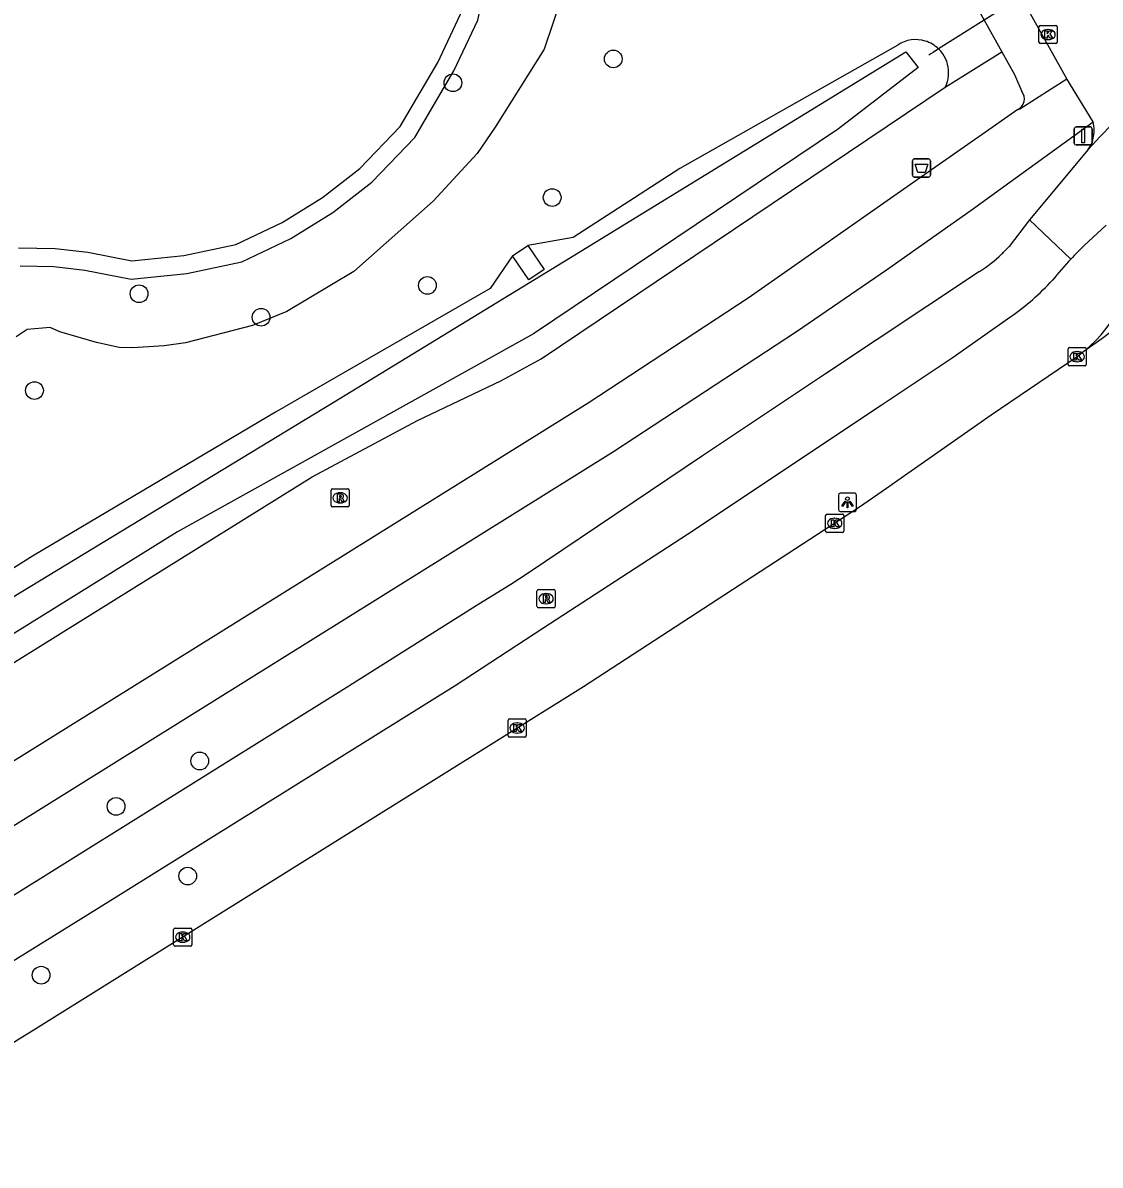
# Model space of a CAD drawing. Extents: x 159353 to 160616, y 385893 to 387321.
# Drawn here: x 160452.3 to 160511.8, y 386373.6 to 386436.6 of the extents above; entities that cross this region are included whole.
import ezdxf

# ---------------------------------------------------------------- set-up
doc = ezdxf.new("R2010")
doc.units = 0
for name, color, linetype in [('IMGEO_Afvalbak', 7, 'Continuous'), ('IMGEO_Boom', 7, 'Continuous'), ('IMGEO_Duiker', 7, 'Continuous'), ('IMGEO_Fietspad_gesloten', 7, 'Continuous'), ('IMGEO_Fietspad_open', 7, 'Continuous'), ('IMGEO_Groenvoorziening', 7, 'Continuous'), ('IMGEO_Kolk', 7, 'Continuous'), ('IMGEO_Lichtpunt', 7, 'Continuous'), ('IMGEO_Rijbaan_lokaal_open', 7, 'Continuous'), ('IMGEO_Rijbaan_regionaal_gesloten', 7, 'Continuous'), ('IMGEO_Rioolput', 7, 'Continuous'), ('IMGEO_Terreindeel_gesloten', 7, 'Continuous'), ('IMGEO_Verkeersbordpaal', 7, 'Continuous'), ('IMGEO_Voetpad_open', 7, 'Continuous'), ('IMGEO_Waterloop', 7, 'Continuous')]:
    doc.layers.add(name, color=color, linetype=linetype)

msp = doc.modelspace()

# ---------------------------------------------------------------- linework, layer by layer
at = {"layer": 'IMGEO_Afvalbak'}
for p, q in [((160501.44, 386428.198), (160501.44, 386428.998)), ((160501.44, 386428.998), (160501.44, 386428.198)), ((160501.54, 386429.098), (160502.33, 386429.098)), ((160502.33, 386429.098), (160501.54, 386429.098)), ((160502.43, 386428.998), (160502.43, 386428.198)), ((160502.43, 386428.198), (160502.43, 386428.998)), ((160502.33, 386428.098), (160501.54, 386428.098)), ((160501.54, 386428.098), (160502.33, 386428.098))]:
    msp.add_line(p, q, dxfattribs=at)
msp.add_lwpolyline([(160501.583, 386428.812), (160502.287, 386428.812), (160502.138, 386428.342), (160501.732, 386428.342), (160501.583, 386428.812)], dxfattribs=at)
for centre, start, end in [((160501.54, 386428.998), 90, 180), ((160501.54, 386428.998), 90, 180), ((160502.33, 386428.998), 0, 90), ((160502.33, 386428.998), 360, 90), ((160501.54, 386428.198), 180, 270), ((160501.54, 386428.198), 180, 270), ((160502.33, 386428.198), 270, 0), ((160502.33, 386428.198), 270, 0)]:
    msp.add_arc(centre, 0.1, start, end, dxfattribs=at)
at = {"layer": 'IMGEO_Boom'}
for centre in [(160484.923, 386434.619), (160476.067, 386433.302), (160481.548, 386426.967), (160474.658, 386422.118), (160458.741, 386421.655), (160465.479, 386420.356), (160452.965, 386416.313), (160462.088, 386395.863), (160457.471, 386393.354), (160461.424, 386389.513), (160453.332, 386384.039)]:
    msp.add_circle(centre, 0.489, dxfattribs=at)
at = {"layer": 'IMGEO_Duiker'}
msp.add_lwpolyline([(160517.528, 386444.42), (160517.387, 386444.331), (160517.26, 386444.251), (160516.242, 386443.608), (160514.5, 386442.508), (160513.671, 386441.984), (160507.706, 386438.218), (160505.396, 386436.759), (160502.884, 386435.174), (160502.579, 386434.98), (160502.449, 386434.899), (160502.342, 386434.831)], dxfattribs=at)
at = {"layer": 'IMGEO_Fietspad_gesloten'}
for points in [[(160511.143, 386429.613), (160507.9, 386425.732)], [(160510.187, 386423.569), (160507.9, 386425.732)], [(160510.919, 386424.322), (160512.136, 386425.445)]]:
    msp.add_lwpolyline(points, dxfattribs=at)
msp.add_arc((160527.012, 386407.946), 22.96, 134.49978, 137.1206, dxfattribs=at)
at = {"layer": 'IMGEO_Fietspad_open'}
for points in [[(160507.9, 386425.732), (160506.774, 386424.269)], [(160505.143, 386422.888), (160496.639, 386417.237), (160489.847, 386412.713), (160480.222, 386406.232), (160479.262, 386405.613), (160477.493, 386404.528), (160470.182, 386399.901), (160443.449, 386383.229), (160422.349, 386370.221), (160401.649, 386357.29), (160394.213, 386352.688), (160374.681, 386340.648), (160358.087, 386330.316), (160345.215, 386322.288), (160341.91, 386320.336), (160337.937, 386317.862)], [(160339.645, 386315.237), (160342.41, 386316.932), (160368.034, 386332.919), (160399.703, 386352.511), (160431.713, 386372.394), (160456.443, 386387.723), (160476.195, 386400.031), (160481.032, 386403.189), (160489.02, 386408.39), (160499.716, 386415.502), (160503.634, 386418.115), (160506.875, 386420.401)]]:
    msp.add_lwpolyline(points, dxfattribs=at)
for centre, radius, start, end in [((160500.853, 386429.617), 7.98, 302.5201, 313.75728), ((160501.256, 386429.199), 7.399, 313.74006, 318.22097), ((160527.747, 386407.146), 24.043, 136.91655, 140.57828), ((160498.876, 386431.856), 13.972, 304.92721, 317.48345)]:
    msp.add_arc(centre, radius, start, end, dxfattribs=at)
at = {"layer": 'IMGEO_Groenvoorziening'}
for points in [[(160452.082, 386424.192), (160454.106, 386424.155), (160455.904, 386423.947), (160458.34, 386423.477), (160461.216, 386423.767), (160464.091, 386424.379), (160466.641, 386425.584), (160468.87, 386426.964), (160470.921, 386428.565), (160473.154, 386430.886), (160475.232, 386434.423), (160476.489, 386437.089), (160477.963, 386443.923), (160478.017, 386446.27), (160477.908, 386448.703), (160477.671, 386450.833), (160477.226, 386451.002), (160477.453, 386454.815), (160477.198, 386456.409), (160475.299, 386460.131), (160475.268, 386460.409), (160475.355, 386460.636), (160475.776, 386461.004), (160476.042, 386461.09)], [(160452.17, 386423.193), (160454.028, 386423.158), (160455.751, 386422.958), (160458.294, 386422.467), (160461.37, 386422.777), (160464.414, 386423.425), (160467.119, 386424.704), (160469.442, 386426.142), (160471.593, 386427.82), (160473.957, 386430.278), (160476.117, 386433.955), (160477.442, 386436.767), (160478.96, 386443.805), (160479.017, 386446.281), (160478.906, 386448.781), (160478.597, 386451.552), (160478.268, 386451.676), (160478.458, 386454.865), (160478.162, 386456.713), (160476.042, 386461.09)], [(160482.624, 386439.654), (160481.099, 386435.154), (160478.407, 386430.857), (160477.406, 386429.404), (160474.983, 386426.758), (160470.589, 386422.886), (160466.892, 386420.677), (160465.001, 386419.909), (160461.295, 386418.95), (160460.123, 386418.784), (160458.398, 386418.669), (160457.639, 386418.698), (160456.392, 386418.973), (160454.368, 386419.558), (160453.828, 386419.796), (160452.552, 386419.688), (160451.947, 386419.287)], [(160500.626, 386435.387), (160488.593, 386428.578), (160482.711, 386424.763), (160480.198, 386424.326)], [(160503.25, 386433.068), (160503.315, 386433.216), (160503.367, 386433.37), (160503.405, 386433.527), (160503.429, 386433.687), (160503.438, 386433.849), (160503.433, 386434.011), (160503.413, 386434.172), (160503.379, 386434.33), (160503.331, 386434.485), (160503.269, 386434.634), (160503.195, 386434.778), (160503.114, 386434.905)], [(160503.25, 386433.068), (160506.37, 386435.01)], [(160365.118, 386347.739), (160371.643, 386351.547), (160414.633, 386378.15), (160458.307, 386405.338), (160468.294, 386411.555), (160474.108, 386414.66), (160478.71, 386416.84), (160480.935, 386418.062), (160503.25, 386433.068)], [(160479.355, 386423.756), (160480.198, 386424.326)], [(160479.355, 386423.756), (160478.13, 386421.945), (160469.022, 386416.695), (160466.278, 386415.116), (160456.019, 386409.052), (160452.851, 386407.179), (160441.052, 386399.751), (160427.859, 386391.857)]]:
    msp.add_lwpolyline(points, dxfattribs=at)
for centre, radius, start, end in [((160501.624, 386433.866), 1.819, 73.28101, 123.25333), ((160501.6, 386433.836), 1.854, 46.17194, 72.84263), ((160501.539, 386433.791), 1.929, 35.2672, 45.79491)]:
    msp.add_arc(centre, radius, start, end, dxfattribs=at)
at = {"layer": 'IMGEO_Kolk'}
for p, q in [((160508.426, 386435.538), (160508.426, 386436.39)), ((160508.501, 386436.464), (160509.353, 386436.464)), ((160509.427, 386436.39), (160509.427, 386435.538)), ((160508.937, 386435.684), (160508.912, 386435.684)), ((160508.914, 386436.244), (160508.939, 386436.244)), ((160509.353, 386435.464), (160508.501, 386435.464)), ((160510.109, 386418.682), (160510.961, 386418.682)), ((160510.034, 386417.756), (160510.034, 386418.608)), ((160510.522, 386418.462), (160510.547, 386418.462)), ((160511.035, 386418.608), (160511.035, 386417.756)), ((160510.961, 386417.682), (160510.109, 386417.682)), ((160510.545, 386417.902), (160510.52, 386417.902)), ((160496.648, 386408.557), (160496.648, 386409.409)), ((160496.723, 386409.483), (160497.575, 386409.483)), ((160497.136, 386409.263), (160497.161, 386409.263)), ((160497.649, 386409.409), (160497.649, 386408.557)), ((160497.159, 386408.703), (160497.134, 386408.703)), ((160497.575, 386408.483), (160496.723, 386408.483)), ((160479.118, 386397.257), (160479.118, 386398.109)), ((160479.193, 386398.183), (160480.045, 386398.183)), ((160479.606, 386397.963), (160479.631, 386397.963)), ((160480.119, 386398.109), (160480.119, 386397.257)), ((160480.045, 386397.183), (160479.193, 386397.183)), ((160479.629, 386397.403), (160479.604, 386397.403)), ((160460.649, 386385.714), (160460.649, 386386.566)), ((160460.724, 386386.64), (160461.576, 386386.64)), ((160461.65, 386386.566), (160461.65, 386385.714)), ((160461.16, 386385.86), (160461.135, 386385.86)), ((160461.137, 386386.42), (160461.162, 386386.42)), ((160461.576, 386385.64), (160460.724, 386385.64))]:
    msp.add_line(p, q, dxfattribs=at)
for points in [[(160508.426, 386435.538), (160508.426, 386436.39)], [(160508.501, 386436.464), (160509.353, 386436.464)], [(160509.427, 386436.39), (160509.427, 386435.538)], [(160508.747, 386436.164), (160508.87, 386436.164), (160508.87, 386436.013), (160509, 386436.164), (160509.164, 386436.164), (160509.018, 386436.013), (160509.171, 386435.764), (160509.019, 386435.764), (160508.934, 386435.928), (160508.87, 386435.861), (160508.87, 386435.764), (160508.747, 386435.764), (160508.747, 386436.164)], [(160509.353, 386435.464), (160508.501, 386435.464)], [(160510.109, 386418.682), (160510.961, 386418.682)], [(160510.034, 386417.756), (160510.034, 386418.608)], [(160510.355, 386418.382), (160510.478, 386418.382), (160510.478, 386418.231), (160510.608, 386418.382), (160510.772, 386418.382), (160510.626, 386418.231), (160510.779, 386417.982), (160510.627, 386417.982), (160510.542, 386418.146), (160510.478, 386418.079), (160510.478, 386417.982), (160510.355, 386417.982), (160510.355, 386418.382)], [(160511.035, 386418.608), (160511.035, 386417.756)], [(160510.961, 386417.682), (160510.109, 386417.682)], [(160496.648, 386408.557), (160496.648, 386409.409)], [(160496.723, 386409.483), (160497.575, 386409.483)], [(160496.969, 386409.183), (160497.092, 386409.183), (160497.092, 386409.032), (160497.222, 386409.183), (160497.386, 386409.183), (160497.24, 386409.032), (160497.393, 386408.783), (160497.241, 386408.783), (160497.156, 386408.947), (160497.092, 386408.88), (160497.092, 386408.783), (160496.969, 386408.783), (160496.969, 386409.183)], [(160497.649, 386409.409), (160497.649, 386408.557)], [(160497.575, 386408.483), (160496.723, 386408.483)], [(160479.118, 386397.257), (160479.118, 386398.109)], [(160479.193, 386398.183), (160480.045, 386398.183)], [(160479.439, 386397.883), (160479.562, 386397.883), (160479.562, 386397.732), (160479.692, 386397.883), (160479.856, 386397.883), (160479.71, 386397.732), (160479.863, 386397.483), (160479.711, 386397.483), (160479.626, 386397.647), (160479.562, 386397.58), (160479.562, 386397.483), (160479.439, 386397.483), (160479.439, 386397.883)], [(160480.119, 386398.109), (160480.119, 386397.257)], [(160480.045, 386397.183), (160479.193, 386397.183)], [(160460.649, 386385.714), (160460.649, 386386.566)], [(160460.724, 386386.64), (160461.576, 386386.64)], [(160461.65, 386386.566), (160461.65, 386385.714)], [(160460.97, 386386.34), (160461.093, 386386.34), (160461.093, 386386.189), (160461.223, 386386.34), (160461.387, 386386.34), (160461.241, 386386.189), (160461.394, 386385.94), (160461.242, 386385.94), (160461.157, 386386.104), (160461.093, 386386.037), (160461.093, 386385.94), (160460.97, 386385.94), (160460.97, 386386.34)], [(160461.576, 386385.64), (160460.724, 386385.64)]]:
    msp.add_lwpolyline(points, dxfattribs=at)
for centre, start, end in [((160508.503, 386436.388), 91.55205, 178.44795), ((160508.503, 386436.388), 91.55205, 178.44795), ((160509.351, 386436.388), 1.55205, 88.44795), ((160509.351, 386436.388), 1.55205, 88.44795), ((160508.503, 386435.54), 181.55205, 268.44795), ((160508.503, 386435.54), 181.55205, 268.44795), ((160509.351, 386435.54), 271.55205, 358.44795), ((160509.351, 386435.54), 271.55205, 358.44795), ((160510.111, 386418.606), 91.55205, 178.44795), ((160510.111, 386418.606), 91.55205, 178.44795), ((160510.959, 386418.606), 1.55205, 88.44795), ((160510.959, 386418.606), 1.55205, 88.44795), ((160510.111, 386417.758), 181.55205, 268.44795), ((160510.111, 386417.758), 181.55205, 268.44795), ((160510.959, 386417.758), 271.55205, 358.44795), ((160510.959, 386417.758), 271.55205, 358.44795), ((160496.725, 386409.407), 91.55205, 178.44795), ((160496.725, 386409.407), 91.55205, 178.44795), ((160497.573, 386409.407), 1.55205, 88.44795), ((160497.573, 386409.407), 1.55205, 88.44795), ((160496.725, 386408.559), 181.55205, 268.44795), ((160496.725, 386408.559), 181.55205, 268.44795), ((160497.573, 386408.559), 271.55205, 358.44795), ((160497.573, 386408.559), 271.55205, 358.44795), ((160479.195, 386398.107), 91.55205, 178.44795), ((160479.195, 386398.107), 91.55205, 178.44795), ((160480.043, 386398.107), 1.55205, 88.44795), ((160480.043, 386398.107), 1.55205, 88.44795), ((160479.195, 386397.259), 181.55205, 268.44795), ((160479.195, 386397.259), 181.55205, 268.44795), ((160480.043, 386397.259), 271.55205, 358.44795), ((160480.043, 386397.259), 271.55205, 358.44795), ((160460.726, 386386.564), 91.55205, 178.44795), ((160460.726, 386386.564), 91.55205, 178.44795), ((160461.574, 386386.564), 1.55205, 88.44795), ((160461.574, 386386.564), 1.55205, 88.44795), ((160460.726, 386385.716), 181.55205, 268.44795), ((160460.726, 386385.716), 181.55205, 268.44795), ((160461.574, 386385.716), 271.55205, 358.44795), ((160461.574, 386385.716), 271.55205, 358.44795)]:
    msp.add_arc(centre, 0.0765, start, end, dxfattribs=at)
for centre, major_axis, ratio, start_param, end_param in [((160508.913, 386435.964), (-0.387, 0.002), 0.722429, 4.712389, 7.853982), ((160508.938, 386435.964), (-0.39, 0.002), 0.717154, 1.570796, 4.712389), ((160510.521, 386418.182), (-0.387, 0.002), 0.722429, 4.712389, 7.853982), ((160510.546, 386418.182), (-0.39, 0.002), 0.717154, 1.570796, 4.712389), ((160497.135, 386408.983), (-0.387, 0.002), 0.722429, 4.712389, 7.853982), ((160497.16, 386408.983), (-0.39, 0.002), 0.717154, 1.570796, 4.712389), ((160479.605, 386397.683), (-0.387, 0.002), 0.722429, 4.712389, 7.853982), ((160479.63, 386397.683), (-0.39, 0.002), 0.717154, 1.570796, 4.712389), ((160461.136, 386386.14), (-0.387, 0.002), 0.722429, 4.712389, 7.853982), ((160461.161, 386386.14), (-0.39, 0.002), 0.717154, 1.570796, 4.712389)]:
    msp.add_ellipse(centre, major_axis=major_axis, ratio=ratio, start_param=start_param, end_param=end_param, dxfattribs=at)
at = {"layer": 'IMGEO_Lichtpunt'}
for p, q in [((160497.351, 386410.545), (160497.351, 386409.738)), ((160497.351, 386410.545), (160497.351, 386409.738)), ((160498.253, 386410.64), (160497.445, 386410.64)), ((160498.253, 386410.64), (160497.445, 386410.64)), ((160498.347, 386409.738), (160498.347, 386410.545)), ((160498.347, 386409.738), (160498.347, 386410.545)), ((160497.445, 386409.644), (160498.253, 386409.644)), ((160497.445, 386409.644), (160498.253, 386409.644))]:
    msp.add_line(p, q, dxfattribs=at)
for points in [[(160497.725, 386410.209), (160497.764, 386410.181), (160497.576, 386409.919), (160497.538, 386409.946), (160497.725, 386410.209)], [(160497.827, 386410.161), (160497.874, 386410.161), (160497.874, 386409.839), (160497.827, 386409.839), (160497.827, 386410.161)], [(160497.937, 386410.181), (160497.975, 386410.208), (160498.162, 386409.946), (160498.123, 386409.918), (160497.937, 386410.181)]]:
    msp.add_lwpolyline(points, dxfattribs=at)
msp.add_circle((160497.85, 386410.343), 0.0994, dxfattribs=at)
for centre, start, end in [((160497.445, 386410.545), 90, 180), ((160497.445, 386410.545), 90, 180), ((160498.253, 386410.545), 0, 90), ((160498.253, 386410.545), 0, 90), ((160497.445, 386409.738), 180, 270), ((160497.445, 386409.738), 180, 270), ((160498.253, 386409.738), 270, 0), ((160498.253, 386409.738), 270, 360)]:
    msp.add_arc(centre, 0.0946, start, end, dxfattribs=at)
at = {"layer": 'IMGEO_Rijbaan_lokaal_open'}
for points in [[(160509.97, 386433.524), (160507.438, 386438.049), (160494.268, 386461.586), (160491.234, 386467.133), (160486.596, 386475.48)], [(160511.41, 386431.152), (160509.97, 386433.524)]]:
    msp.add_lwpolyline(points, dxfattribs=at)
for centre, radius, start, end in [((160551.956, 386392.744), 55.001, 127.10074, 137.90657), ((160509.603, 386430.673), 1.87, 325.47057, 14.84496), ((160505.912, 386424.536), 7.86, 309.4256, 0.97611)]:
    msp.add_arc(centre, radius, start, end, dxfattribs=at)
at = {"layer": 'IMGEO_Rijbaan_regionaal_gesloten'}
for points in [[(160526.402, 386430.551), (160513.344, 386420.266), (160511.899, 386419.169), (160510.903, 386418.465)], [(160510.903, 386418.465), (160510.535, 386418.182), (160505.782, 386414.961), (160500.636, 386411.355), (160500, 386410.909), (160498.523, 386409.874), (160483.273, 386399.965), (160452.899, 386380.982), (160422.973, 386362.502), (160406.279, 386352.14), (160374.747, 386332.663), (160339.284, 386310.493)]]:
    msp.add_lwpolyline(points, dxfattribs=at)
at = {"layer": 'IMGEO_Rioolput'}
for p, q in [((160469.339, 386409.963), (160469.339, 386410.815)), ((160469.414, 386410.889), (160470.266, 386410.889)), ((160469.827, 386410.669), (160469.852, 386410.669)), ((160470.34, 386410.815), (160470.34, 386409.963)), ((160470.266, 386409.889), (160469.414, 386409.889)), ((160469.85, 386410.109), (160469.825, 386410.109)), ((160480.71, 386404.398), (160480.71, 386405.25)), ((160480.785, 386405.324), (160481.637, 386405.324)), ((160481.198, 386405.104), (160481.223, 386405.104)), ((160481.711, 386405.25), (160481.711, 386404.398)), ((160481.637, 386404.324), (160480.785, 386404.324)), ((160481.221, 386404.544), (160481.196, 386404.544))]:
    msp.add_line(p, q, dxfattribs=at)
for points in [[(160469.339, 386409.963), (160469.339, 386410.815)], [(160469.414, 386410.889), (160470.266, 386410.889)], [(160469.928, 386410.587), (160469.676, 386410.589), (160469.676, 386410.189)], [(160469.854, 386410.508), (160469.8, 386410.508), (160469.8, 386410.427)], [(160469.8, 386410.427), (160469.852, 386410.427)], [(160470.34, 386410.815), (160470.34, 386409.963)], [(160470.266, 386409.889), (160469.414, 386409.889)], [(160469.676, 386410.189), (160469.8, 386410.189), (160469.8, 386410.351), (160469.811, 386410.351)], [(160469.858, 386410.322), (160469.929, 386410.189), (160470.069, 386410.189), (160470.004, 386410.315)], [(160480.71, 386404.398), (160480.71, 386405.25)], [(160480.785, 386405.324), (160481.637, 386405.324)], [(160481.299, 386405.022), (160481.047, 386405.024), (160481.047, 386404.624)], [(160481.047, 386404.624), (160481.171, 386404.624), (160481.171, 386404.786), (160481.182, 386404.786)], [(160481.225, 386404.943), (160481.171, 386404.943), (160481.171, 386404.862)], [(160481.171, 386404.862), (160481.223, 386404.862)], [(160481.229, 386404.757), (160481.3, 386404.624), (160481.44, 386404.624), (160481.375, 386404.75)], [(160481.711, 386405.25), (160481.711, 386404.398)], [(160481.637, 386404.324), (160480.785, 386404.324)]]:
    msp.add_lwpolyline(points, dxfattribs=at)
for centre, radius, start, end in [((160469.416, 386410.813), 0.0765, 91.55205, 178.44795), ((160469.416, 386410.813), 0.0765, 91.55205, 178.44795), ((160469.836, 386410.616), 0.19, 274.7715, 282.96867), ((160469.86, 386410.412), 0.0964, 77.00612, 93.18647), ((160469.874, 386410.469), 0.0378, 276.66336, 79.67722), ((160469.927, 386410.477), 0.109, 350.36119, 89.41601), ((160469.925, 386410.477), 0.112, 277.58423, 350.98172), ((160470.264, 386410.813), 0.0765, 1.55205, 88.44795), ((160470.264, 386410.813), 0.0765, 1.55205, 88.44795), ((160469.416, 386409.965), 0.0765, 181.55205, 268.44795), ((160469.416, 386409.965), 0.0765, 181.55205, 268.44795), ((160469.81, 386410.298), 0.0533, 26.02933, 88.69889), ((160469.909, 386410.262), 0.108, 29.51342, 73.79051), ((160470.264, 386409.965), 0.0765, 271.55205, 358.44795), ((160470.264, 386409.965), 0.0765, 271.55205, 358.44795), ((160480.787, 386405.248), 0.0765, 91.55205, 178.44795), ((160480.787, 386405.248), 0.0765, 91.55205, 178.44795), ((160481.181, 386404.733), 0.0533, 26.02933, 88.69889), ((160481.207, 386405.051), 0.19, 274.7715, 282.96867), ((160481.231, 386404.847), 0.0964, 77.00612, 93.18647), ((160481.245, 386404.904), 0.0378, 276.66336, 79.67722), ((160481.298, 386404.912), 0.109, 350.36119, 89.41601), ((160481.296, 386404.912), 0.112, 277.58423, 350.98172), ((160481.28, 386404.697), 0.108, 29.51342, 73.79051), ((160481.635, 386405.248), 0.0765, 1.55205, 88.44795), ((160481.635, 386405.248), 0.0765, 1.55205, 88.44795), ((160480.787, 386404.4), 0.0765, 181.55205, 268.44795), ((160480.787, 386404.4), 0.0765, 181.55205, 268.44795), ((160481.635, 386404.4), 0.0765, 271.55205, 358.44795), ((160481.635, 386404.4), 0.0765, 271.55205, 358.44795)]:
    msp.add_arc(centre, radius, start, end, dxfattribs=at)
for centre, major_axis, ratio, start_param, end_param in [((160469.826, 386410.389), (-0.387, 0.002), 0.722429, 4.712389, 7.853982), ((160469.851, 386410.389), (-0.39, 0.002), 0.717154, 1.570796, 4.712389), ((160481.197, 386404.824), (-0.387, 0.002), 0.722429, 4.712389, 7.853982), ((160481.222, 386404.824), (-0.39, 0.002), 0.717154, 1.570796, 4.712389)]:
    msp.add_ellipse(centre, major_axis=major_axis, ratio=ratio, start_param=start_param, end_param=end_param, dxfattribs=at)
at = {"layer": 'IMGEO_Terreindeel_gesloten'}
msp.add_lwpolyline([(160480.198, 386424.326), (160481.101, 386422.99), (160480.258, 386422.42), (160479.355, 386423.756)], dxfattribs=at)
at = {"layer": 'IMGEO_Verkeersbordpaal'}
for p, q in [((160510.372, 386429.969), (160510.372, 386430.769)), ((160510.372, 386430.769), (160510.372, 386429.969)), ((160510.472, 386430.869), (160511.262, 386430.869)), ((160511.262, 386430.869), (160510.472, 386430.869)), ((160511.362, 386430.769), (160511.362, 386429.969)), ((160511.362, 386429.969), (160511.362, 386430.769)), ((160511.262, 386429.869), (160510.472, 386429.869)), ((160510.472, 386429.869), (160511.262, 386429.869))]:
    msp.add_line(p, q, dxfattribs=at)
msp.add_lwpolyline([(160510.792, 386430.744), (160510.942, 386430.744), (160510.942, 386429.994), (160510.792, 386429.994), (160510.792, 386430.744)], dxfattribs=at)
for centre, start, end in [((160510.472, 386430.769), 90, 180), ((160510.472, 386430.769), 90, 180), ((160511.262, 386430.769), 0, 90), ((160511.262, 386430.769), 360, 90), ((160510.472, 386429.969), 180, 270), ((160510.472, 386429.969), 180, 270), ((160511.262, 386429.969), 270, 0), ((160511.262, 386429.969), 270, 0)]:
    msp.add_arc(centre, 0.1, start, end, dxfattribs=at)
at = {"layer": 'IMGEO_Voetpad_open'}
for points in [[(160483.578, 386475.916), (160505.396, 386436.759), (160505.56, 386436.463), (160506.37, 386435.01)], [(160506.37, 386435.01), (160507.071, 386433.752), (160507.485, 386432.818)], [(160507.256, 386431.825), (160507.361, 386431.868), (160509.97, 386433.524)], [(160507.256, 386431.825), (160505.289, 386430.45), (160501.524, 386427.818), (160492.37, 386421.42), (160483.537, 386415.621), (160460.725, 386401.413), (160366.592, 386342.786)], [(160333.816, 386318.753), (160418.588, 386371.578), (160484.935, 386412.954), (160495.032, 386419.576), (160500, 386422.975), (160504.675, 386426.262), (160511.41, 386431.152)]]:
    msp.add_lwpolyline(points, dxfattribs=at)
msp.add_arc((160506.951, 386432.418), 0.667, 297.19337, 36.83425, dxfattribs=at)
at = {"layer": 'IMGEO_Waterloop'}
for points in [[(160501.074, 386435.018), (160501.765, 386434.146), (160497.35, 386430.752), (160480.521, 386419.444), (160460.861, 386408.507), (160416.733, 386381.103)], [(160424.733, 386388.507), (160469.457, 386415.656), (160482.563, 386423.656), (160501.074, 386435.018)]]:
    msp.add_lwpolyline(points, dxfattribs=at)

doc.saveas('drawing.dxf')
